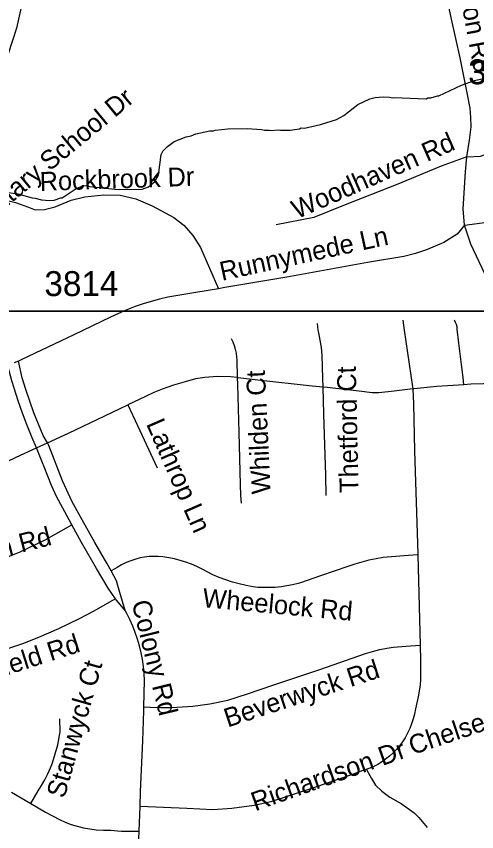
# Model space of a CAD drawing. Extents: x 1383679 to 1536984, y 460658 to 651027.
# Drawn here: x 1453137 to 1455450, y 518145 to 522240 of the extents above; entities that cross this region are included whole.
import ezdxf

# ---------------------------------------------------------------- set-up
doc = ezdxf.new("R2010")
doc.units = 0
for name, color, linetype in [('Exist Hydrographic Misc Water Feature', 7, 'Continuous'), ('Exist Road Non-System Type 51', 7, 'Continuous'), ('Exist Road Non-System Type 51 Label', 7, 'Continuous'), ('Exist Road Secondary Type 51 Label', 7, 'Continuous'), ('Exist Road Secondary Type 51 Number Label', 7, 'Continuous'), ('Exist Road Secondary Type 51 Undivided 4 Lane Attributed', 7, 'Continuous'), ('Map Preparation Inset Cut Line', 7, 'Continuous')]:
    doc.layers.add(name, color=color, linetype=linetype)

msp = doc.modelspace()

# ---------------------------------------------------------------- linework, layer by layer
at = {"layer": 'Exist Hydrographic Misc Water Feature'}
for points in [[(1453865.2, 521545.8), (1453873.5, 521561.6), (1453896, 521585.1), (1453930.5, 521610.4), (1453991.1, 521635.1), (1454015.2, 521638.6), (1454039.4, 521650.1), (1454109.7, 521664.6), (1454127.8, 521664.3), (1454135.9, 521668.1), (1454200.1, 521674.7), (1454296.1, 521676.7), (1454368.1, 521671.3), (1454384, 521667), (1454408.1, 521668.4), (1454416.1, 521666.3), (1454454.1, 521669.5), (1454464.1, 521667.3), (1454512.1, 521668.3), (1454560.3, 521675.3), (1454568.4, 521679.1), (1454584.4, 521678.7), (1454664.9, 521697.1), (1454745.4, 521721.4), (1454781.8, 521740.7), (1454853, 521797.2), (1454913.6, 521825.9), (1454939.8, 521831.4), (1454979.9, 521834.5), (1455011.9, 521833.9), (1455027.7, 521829.5), (1455035.8, 521831.4), (1455195.9, 521826), (1455204, 521829.9), (1455220, 521829.5), (1455252.2, 521840.8), (1455260.2, 521840.7), (1455373.4, 521894.3), (1455437.8, 521917), (1455542.4, 521940.8)], [(1453072.8, 521358.3), (1453144.6, 521348.8), (1453216.3, 521327.3), (1453232.3, 521326.9), (1453264.2, 521318.3), (1453304.2, 521315.4), (1453328.2, 521316.9), (1453360.5, 521328.3), (1453368.5, 521328.1), (1453433.4, 521370.8), (1453465.7, 521386.1), (1453487.8, 521389.6), (1453505.7, 521385.6), (1453649.5, 521370.2), (1453657.6, 521372.1), (1453705.6, 521369.1), (1453769.6, 521371.7), (1453801.8, 521383.1), (1453832.5, 521410.4), (1453851.2, 521442.1), (1453865.2, 521545.8)]]:
    msp.add_lwpolyline(points, dxfattribs=at)
at = {"layer": 'Exist Road Non-System Type 51'}
for p, q in [((1453238.6, 520072.2), (1453293.3, 520097.5)), ((1455154.1, 519535.5), (1455165.4, 519081.3)), ((1453753.7, 518146.7), (1453758.8, 518271.4))]:
    msp.add_line(p, q, dxfattribs=at)
for points in [[(1452620.4, 522952.6), (1452711.8, 522921.1), (1452791.4, 522863.9), (1453009.6, 522677.9), (1453087.8, 522597.7), (1453149.7, 522517.6), (1453173.3, 522451.8), (1453179.2, 522363.1), (1453137.9, 522179.9), (1452990.5, 521730.7), (1452947.7, 521604.7), (1452933, 521538.9), (1452921.2, 521478.8), (1452915.3, 521415.9), (1452927.1, 521361.5), (1452938.9, 521307.1)], [(1455400.6, 521533.2), (1455468.5, 521537.3), (1455547.7, 521566.2), (1455792.3, 521667.7), (1455913.9, 521721.2), (1455939.4, 521730.8), (1455957.8, 521732.2), (1455986.1, 521718.5), (1456012.9, 521699.2), (1456053.9, 521654)], [(1455400.6, 521533.2), (1455270.5, 521486.6), (1455054.2, 521396), (1454781.3, 521289), (1454631.4, 521228.6), (1454443.3, 521191.6)], [(1452938.9, 521307.1), (1453000.3, 521318.6), (1453079, 521318.6), (1453134, 521305.2), (1453198.9, 521280.4), (1453232.3, 521267.1), (1453279.5, 521269), (1453332.6, 521282.3), (1453413.2, 521316.7), (1453482, 521333.8), (1453576.4, 521343.4), (1453658.9, 521341.5), (1453737.6, 521322.4), (1453820.2, 521288.1), (1453928.3, 521228.9), (1453979.4, 521190.8), (1454024.6, 521139.3), (1454062, 521078.2), (1454152.9, 520871.6)], [(1455388, 521190.8), (1455502.6, 521205.2), (1455589.7, 521221.7), (1455831.5, 521264.4), (1456037.3, 521298.6), (1456113.4, 521295.8), (1456200.8, 521265.7), (1456262.8, 521232.9), (1456307.9, 521180.9), (1456344.5, 521126.2)], [(1455519.6, 520885.8), (1455419.8, 521096), (1455388, 521190.8)], [(1454678.1, 520376.7), (1454676.9, 520420.1), (1454674.1, 520538.1), (1454669.8, 520575.6), (1454663.8, 520612.8), (1454656.4, 520649.8), (1454653, 520664.2), (1454649.5, 520697.7)], [(1455079.4, 520714.2), (1455085.2, 520664), (1455128, 520378.3), (1455128.5, 520368.7)], [(1455384.9, 520389.3), (1455380.9, 520426.3), (1455372.9, 520491.1), (1455360.7, 520597.4), (1455352, 520668.8), (1455351.1, 520680.4), (1455348.1, 520691.7), (1455343.7, 520702.5), (1455338.7, 520712.9), (1455338, 520714.2)], [(1454216.3, 520622.3), (1454224.7, 520604.5), (1454231.6, 520586.2), (1454237.1, 520567.3), (1454241, 520548.1), (1454243.4, 520528.6), (1454244.2, 520513.7), (1454247.4, 520424.9)], [(1453238.6, 520072.2), (1453217.8, 520122.3), (1453192.8, 520184), (1453169.3, 520246.3), (1453147.2, 520309.1), (1453126.6, 520372.5), (1453115.5, 520409.2), (1453095.2, 520484)], [(1453293.3, 520097.5), (1453272, 520134), (1453248.1, 520191), (1453225.6, 520248.6), (1453204.6, 520306.7), (1453185.1, 520365.4), (1453167.1, 520424.5), (1453147.8, 520508)], [(1454247.4, 520424.9), (1454215.3, 520428.6), (1454145.8, 520430.4), (1454083.8, 520426.4), (1454037.6, 520418.4), (1453986.3, 520403.8), (1453927.6, 520386.7), (1453869.4, 520367.8), (1453827.4, 520349.7), (1453785.9, 520330.4), (1453698.2, 520288.3)], [(1454678.1, 520376.7), (1454623.8, 520382.5), (1454351, 520412.3), (1454252.1, 520424.3), (1454247.4, 520424.9)], [(1454247.4, 520424.9), (1454248.7, 520390.4), (1454254.7, 520149.8), (1454261.3, 519888.8), (1454264, 519833.8), (1454266.9, 519793.8)], [(1455693.3, 520399.5), (1455610.6, 520396.8), (1455419.9, 520391.5), (1455384.9, 520389.3)], [(1455128.5, 520368.7), (1455035.9, 520357.7), (1454958.6, 520349.2), (1454923.8, 520348.3), (1454858.9, 520356.4), (1454698.4, 520374.8), (1454680, 520376.5), (1454678.1, 520376.7)], [(1454693.1, 519832.5), (1454692.6, 519935.5), (1454681.8, 520241.1), (1454678.1, 520376.7)], [(1455384.9, 520389.3), (1455249.3, 520381), (1455133.1, 520369.2), (1455128.5, 520368.7)], [(1455128.5, 520368.7), (1455132.9, 520293), (1455137.9, 520057.9), (1455154, 519539.3), (1455154.1, 519535.5)], [(1453293.3, 520097.5), (1453399.4, 520146.8), (1453581.9, 520232.5), (1453698.2, 520288.3)], [(1453698.2, 520288.3), (1453745.7, 520183.9), (1453845.4, 519972.6)], [(1452474.2, 519804.8), (1452495.1, 519807.3), (1452574.9, 519820.8), (1452686.6, 519847.2), (1452795, 519880.5), (1452882.3, 519911), (1452986, 519954.4), (1453136.7, 520024.8), (1453238.6, 520072.2)], [(1453416.8, 519685), (1453402.5, 519711.5), (1453338.6, 519827.5), (1453314, 519883.4), (1453295, 519930), (1453277.2, 519977), (1453269.7, 519997), (1453238.6, 520072.2)], [(1453613, 519454.9), (1453592.4, 519493.3), (1453532.6, 519597.5), (1453468.6, 519711.3), (1453418, 519800.9), (1453370, 519906.4), (1453301.1, 520084.1), (1453293.3, 520097.5)], [(1452044.3, 519388.7), (1452071.8, 519377.8), (1452095.9, 519370.4), (1452120.4, 519364.6), (1452145.2, 519360.3), (1452170.3, 519357.5), (1452195.4, 519356.3), (1452213.4, 519356.4), (1452373.9, 519361.8), (1452478.3, 519370.4), (1452602, 519386.8), (1452693.1, 519403), (1452799.1, 519427), (1452908.2, 519456.3), (1453020.5, 519495.9), (1453153.5, 519548.6), (1453282.8, 519611), (1453416.8, 519685)], [(1453635.8, 519313.3), (1453599.3, 519367.6), (1453539.7, 519466), (1453464.5, 519597), (1453416.8, 519685)], [(1455154.1, 519535.5), (1455107.8, 519532.3), (1455000.6, 519524.1), (1454980.3, 519521.4), (1454944.1, 519515.4), (1454908.1, 519507.8), (1454872.6, 519498.7), (1454837.4, 519488.1), (1454802.8, 519476), (1454665.9, 519429.8), (1454564.8, 519395.1), (1454553.6, 519391.8), (1454525.2, 519384.5), (1454496.4, 519378.7), (1454467.4, 519374.4), (1454438.1, 519371.8), (1454408.8, 519370.7), (1454349.8, 519371.5), (1454326.6, 519374.4), (1454291.7, 519380.7), (1454257.2, 519388.6), (1454223.1, 519398), (1454189.4, 519409), (1454156.3, 519421.4), (1454123.7, 519435.3), (1454071, 519463.2), (1454044.4, 519476.4), (1454017.1, 519488.2), (1453989.2, 519498.5), (1453960.9, 519507.4), (1453932.1, 519514.7), (1453902.9, 519520.5), (1453873.5, 519524.7), (1453850.7, 519526.8), (1453827.7, 519527.2), (1453804.8, 519526.2), (1453782, 519523.5), (1453759.5, 519519.3), (1453737.2, 519513.5), (1453712.9, 519505.4), (1453689.1, 519495.8), (1453665.9, 519484.7), (1453643.4, 519472.2), (1453631.7, 519465), (1453613, 519454.9)], [(1453684, 519255.8), (1453657.3, 519346), (1453640.3, 519403.8), (1453613, 519454.9)], [(1452501.7, 518848.6), (1452520.5, 518863), (1452546.8, 518881), (1452573.9, 518897.8), (1452601.8, 518913.1), (1452632.1, 518927.9), (1452663.2, 518941.3), (1452694.8, 518953.2), (1452726.9, 518963.6), (1452759.5, 518972.5), (1452764.8, 518973.8), (1452987.4, 519030.9), (1453048.9, 519049.2), (1453109.9, 519069.1), (1453170.4, 519090.5), (1453250.3, 519120.9), (1453350.7, 519165.4), (1453455.4, 519215.1), (1453528.2, 519254.6), (1453619.4, 519305.5), (1453635.8, 519313.3)], [(1453684, 519255.8), (1453640.2, 519306.6), (1453635.8, 519313.3)], [(1453778, 518771.5), (1453781.9, 518903.9), (1453779.8, 518939), (1453776.2, 518974), (1453771, 519008.8), (1453764.2, 519043.4), (1453755.9, 519077.6), (1453746, 519111.4), (1453734.7, 519144.7), (1453721.9, 519177.5), (1453707.6, 519209.7), (1453691.9, 519241.2), (1453684, 519255.8)], [(1455165.4, 519081.3), (1455167.3, 519006.3), (1455166.8, 518910.7), (1455165.4, 518880.1), (1455155.1, 518822.3), (1455141.7, 518760.9), (1455136.8, 518735.6), (1455130.4, 518710.6), (1455122.5, 518686.1), (1455113.1, 518662.2), (1455102.2, 518638.8), (1455090.3, 518616.8), (1455076.9, 518596.2), (1455062.3, 518576.4), (1455046.4, 518557.7), (1455029.3, 518540), (1455011.1, 518523.5), (1454992, 518508.1), (1454971.8, 518494), (1454953, 518482.5), (1454933.3, 518472.3), (1454913, 518463.6), (1454892.1, 518456.4), (1454886.6, 518454.7), (1454820.2, 518430.6), (1454635.4, 518367.1), (1454512.1, 518326.9), (1454415, 518294.6), (1454332.5, 518275.5), (1454220.3, 518260.5), (1454124.3, 518255), (1453993.7, 518260.3), (1453758.8, 518271.4)], [(1453778, 518771.5), (1453810.3, 518770), (1453863.7, 518768.8), (1453917.2, 518769.1), (1453970.7, 518771), (1454024.1, 518774.5), (1454109.6, 518787.4), (1454199.8, 518805.3), (1454298.2, 518837.2), (1454430.6, 518882), (1454662, 518959.4), (1454857, 519027.4), (1454891.8, 519039.4), (1454927, 519049.9), (1454962.6, 519058.9), (1454998.6, 519066.3), (1455031.7, 519071.7), (1455093.6, 519077), (1455165.4, 519081.3)], [(1453758.8, 518271.4), (1453761.9, 518346.8), (1453772.6, 518600.6), (1453777.4, 518752.3), (1453778, 518771.5)], [(1453211, 518286.5), (1453247.1, 518349.4), (1453264.7, 518377.2), (1453281.1, 518405.7), (1453296, 518435), (1453309.5, 518465), (1453319.8, 518491), (1453346, 518581.4), (1453358.4, 518646.2), (1453356.1, 518711.6)], [(1454896.2, 518457.8), (1454920.9, 518411.2), (1454942.1, 518378.4), (1454972.9, 518347.7), (1455014.1, 518318), (1455070.2, 518286.2), (1455135.9, 518239.7), (1455159.2, 518215.2), (1455200.6, 518165.5)], [(1453113.6, 518343.6), (1453211, 518286.5)], [(1453211, 518286.5), (1453284.8, 518243.2), (1453354, 518205.5), (1453382.7, 518193.3), (1453413.1, 518180.3), (1453443.3, 518172.8), (1453475.1, 518164.7), (1453506.7, 518158.7), (1453538.5, 518154.4), (1453575.3, 518152), (1453612.3, 518151.5), (1453645.9, 518148.8), (1453666.1, 518148.1), (1453753.7, 518146.7)], [(1453754.2, 517595.7), (1453749.9, 517629.9), (1453747.4, 517654.8), (1453741.9, 517806.2), (1453752.2, 518109.7), (1453753.7, 518146.7)]]:
    msp.add_lwpolyline(points, dxfattribs=at)
at = {"layer": 'Exist Road Secondary Type 51 Undivided 4 Lane Attributed'}
for points in [[(1455388, 521190.8), (1455382.2, 521272.5), (1455393.6, 521459.1), (1455400.6, 521533.2), (1455413.4, 521618.3), (1455421.8, 521684.2), (1455420.4, 521730.8), (1455416.2, 521777.5), (1455402, 521855.7), (1455366.7, 522031.3), (1455322.8, 522226.1), (1455281.3, 522422.5)], [(1455388, 521190.8), (1455351.9, 521145.4), (1455283.9, 521104.2), (1455196.8, 521066), (1455142.7, 521047.8), (1455083.8, 521033.2), (1454902, 521003.3), (1454495.6, 520930.1), (1454184.8, 520876.9), (1454152.9, 520871.6), (1454038.9, 520852.6), (1453898.5, 520828.9), (1453856, 520819.1), (1453813.9, 520807.8), (1453774.1, 520796), (1453734.8, 520782.7), (1453692.3, 520766), (1453650.4, 520747.8), (1453611, 520729.1), (1453425.7, 520640.2), (1453165.1, 520515.9), (1453147.8, 520508), (1453127.1, 520498.6)]]:
    msp.add_lwpolyline(points, dxfattribs=at)
at = {"layer": 'Map Preparation Inset Cut Line'}
for points in [[(1458567.8, 520758.2), (1396051.8, 520758.2), (1396051.8, 564142.2), (1458567.8, 564142.2), (1458567.8, 520758.2)], [(1446195.4, 477316), (1383679.3, 477316), (1383679.3, 520758.2), (1458567.8, 520758.2), (1458567.8, 493672.2), (1446195.4, 493672.2), (1446195.4, 477316)]]:
    msp.add_lwpolyline(points, dxfattribs=at)

# ---------------------------------------------------------------- texts
at = {"layer": 'Exist Road Non-System Type 51 Label'}
for s, rotation, p in [('Selwyn Elementary School Dr', 39.5262, (1452438.7, 520744.5)), ('Woodhaven Rd', 23.7503, (1454546.9, 521220.3)), ('Rockbrook Dr', 1.9293, (1453256.4, 521362.4)), ('Thetford Ct', 91.2871, (1454856.7, 519847.3)), ('Whilden Ct', 92.7262, (1454415.3, 519842.3)), ('Lathrop Ln', 293.6293, (1453788.1, 520193.2)), ('Clarendon Rd', 14.5405, (1452562, 519389.5)), ('Wheelock Rd', 354.7418, (1454069.5, 519273.1)), ('Colony Rd', 283.7444, (1453716, 519295.9)), ('Cloverfield Rd', 17.7873, (1452705.2, 518806.3)), ('Stanwyck Ct', 74.2635, (1453379.1, 518308.1)), ('Beverwyck Rd', 18.2, (1454199, 518667.4)), ('Chelsea Place Ct', 18.6856, (1455127.3, 518529.2)), ('Richardson Dr', 19.6154, (1454337.1, 518246.7))]:
    msp.add_text(s, height=95, rotation=rotation, dxfattribs=at).set_placement(p)
at = {"layer": 'Exist Road Secondary Type 51 Label'}
for s, rotation, p in [('Sharon Rd', 280.5569, (1455327.9, 522543.9)), ('Runnymede Ln', 12.2669, (1454170.2, 520910.8))]:
    msp.add_text(s, height=95, rotation=rotation, dxfattribs=at).set_placement(p)
at = {"layer": 'Exist Road Secondary Type 51 Number Label'}
for s, p in [('3600', (1455406.5, 521898.4)), ('3814', (1453278.4, 520834.7))]:
    msp.add_text(s, height=125, dxfattribs=at).set_placement(p)

doc.saveas('drawing.dxf')
